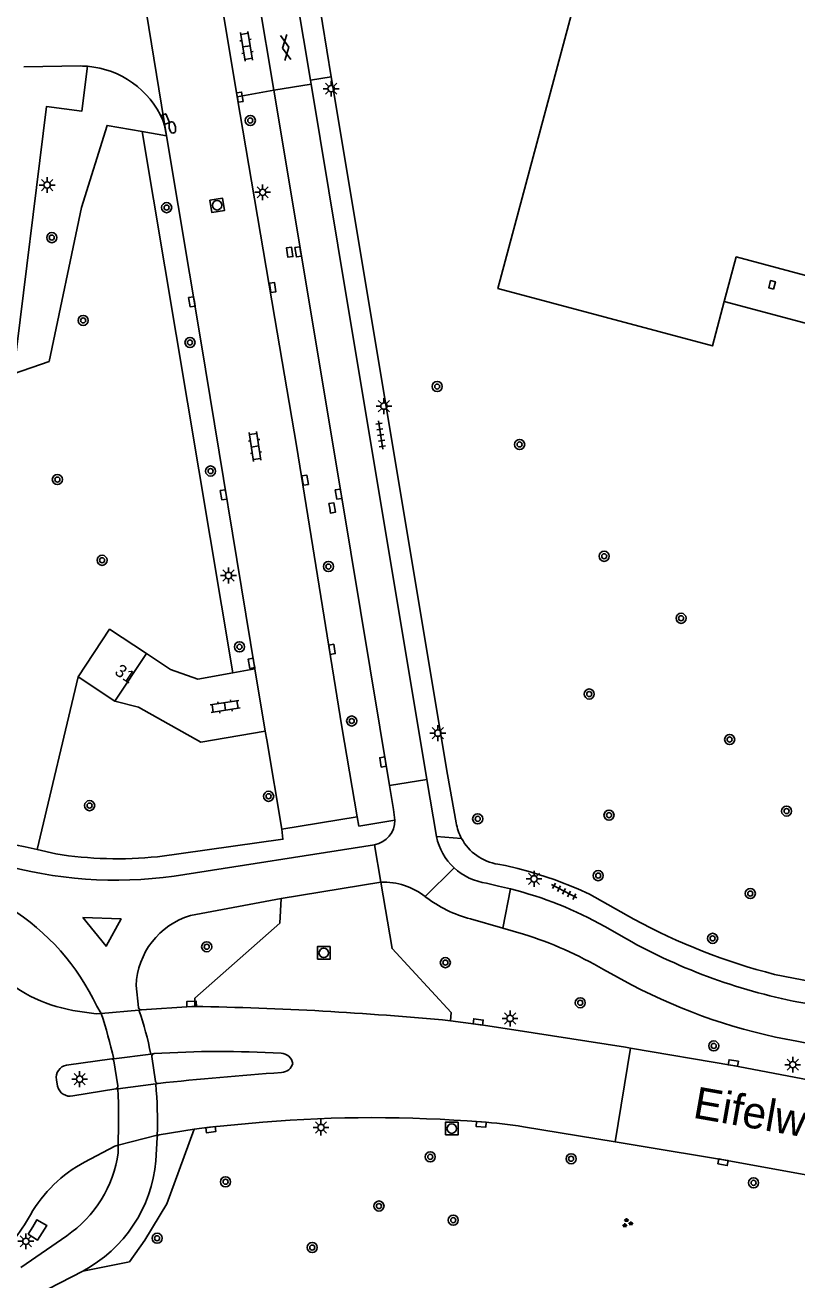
# Model space of a CAD drawing. Extents: x 132994 to 136000, y 393499 to 395512.
# Drawn here: x 133850.3 to 133911.3, y 394656.2 to 394755.4 of the extents above; entities that cross this region are included whole.
import ezdxf

# ---------------------------------------------------------------- set-up
doc = ezdxf.new("R2010")
doc.units = 0
for name, color, linetype in [('gg-anno-huisnummerreeks BGT', 7, 'Continuous'), ('gg-anno-openbare ruimte label', 7, 'Continuous'), ('gg-bbg-hoofdgebouw', 7, 'Continuous'), ('gg-bbg-onder overbouw', 7, 'Continuous'), ('gg-bbg-pand overbouw', 7, 'Continuous'), ('gg-bbg-pilaar onder overbouw', 7, 'Continuous'), ('gg-knt-verharding', 7, 'Continuous'), ('gg-knt-verharding nz', 7, 'Continuous'), ('gt-grn-groengrens', 7, 'Continuous'), ('gt-grn-weggrens', 7, 'Continuous'), ('gt-symb-boom', 7, 'Continuous'), ('gt-symb-brandkraan', 7, 'Continuous'), ('gt-symb-gesloten verharding', 7, 'Continuous'), ('gt-symb-groenvak', 7, 'Continuous'), ('gt-symb-klinker verharding', 7, 'Continuous'), ('gt-symb-kolk', 7, 'Continuous'), ('gt-symb-lichtmast', 7, 'Continuous'), ('gt-symb-rioolschacht', 7, 'Continuous'), ('gt-symb-tegel verharding', 7, 'Continuous')]:
    doc.layers.add(name, color=color, linetype=linetype)

# ---------------------------------------------------------------- blocks, each defined once
blk = doc.blocks.new('gt0-KL1')
at = {"layer": 'gt-symb-klinker verharding'}
for p, q in [((-1.15, 0.3), (1.15, 0.3)), ((-1, -0.3), (-1, 0.3)), ((-0.5, 0.3), (-0.5, 0.45)), ((0, -0.3), (0, 0.3)), ((0.5, 0.3), (0.5, 0.45)), ((1, -0.3), (1, 0.3)), ((-1.15, -0.3), (1.15, -0.3)), ((-0.5, -0.45), (-0.5, -0.3)), ((0.5, -0.45), (0.5, -0.3))]:
    blk.add_line(p, q, dxfattribs=at)
blk = doc.blocks.new('gt0-BOOM')
at = {"layer": 'gt-symb-boom'}
for radius in [0.4, 0.2]:
    blk.add_circle((0, 0), radius, dxfattribs=at)
blk = doc.blocks.new('gt0-LMAST')
at = {"layer": 'gt-symb-lichtmast'}
for p, q in [((-0.182, 0.173), (-0.447, 0.438)), ((-0.005, 0.246), (-0.005, 0.621)), ((0.172, 0.173), (0.437, 0.438)), ((-0.255, -0.004), (-0.63, -0.004)), ((-0.182, -0.181), (-0.447, -0.446)), ((-0.005, -0.254), (-0.005, -0.629)), ((0.437, -0.446), (0.172, -0.181)), ((0.245, -0.004), (0.62, -0.004))]:
    blk.add_line(p, q, dxfattribs=at)
blk.add_circle((-0.005, -0.004), 0.25, dxfattribs=at)
blk = doc.blocks.new('gt0-KOLK')
at = {"layer": 'gt-symb-kolk'}
blk.add_lwpolyline([(0, 0), (0.375, 0), (0.375, 0.4), (-0.375, 0.4), (-0.375, 0), (0, 0)], dxfattribs=at)
blk = doc.blocks.new('gt0-RS')
at = {"layer": 'gt-symb-rioolschacht'}
blk.add_lwpolyline([(-0.5, -0.5), (0.5, -0.5), (0.5, 0.5), (-0.5, 0.5)], close=True, dxfattribs=at)
blk.add_circle((0, 0), 0.375, dxfattribs=at)
blk = doc.blocks.new('gt0-BR')
at = {"layer": 'gt-symb-brandkraan'}
for centre, radius, start, end in [((-0.244, 0), 0.206, 107.56694, 252.43307), ((0.599, -2.664), 3, 106.89205, 107.56694), ((0, -0.691), 0.938, 73.10799, 106.89205), ((-0.599, -2.664), 3, 72.43309, 73.10799), ((0.244, 0), 0.206, 287.56695, 72.43309), ((0.599, 2.664), 3, 252.43307, 253.10797), ((0, 0.691), 0.938, 253.10797, 286.89206), ((-0.599, 2.664), 3, 286.89206, 287.56695)]:
    blk.add_arc(centre, radius, start, end, dxfattribs=at)
blk = doc.blocks.new('gt0-TEG1')
at = {"layer": 'gt-symb-tegel verharding'}
for p, q in [((-1.125, 0), (1.125, 0)), ((-0.9, -0.25), (-0.9, 0.25)), ((-0.45, -0.25), (-0.45, 0.25)), ((0, -0.25), (0, 0.25)), ((0.45, -0.25), (0.45, 0.25)), ((0.9, -0.25), (0.9, 0.25))]:
    blk.add_line(p, q, dxfattribs=at)
blk = doc.blocks.new('gt0-GESVH1')
at = {"layer": 'gt-symb-gesloten verharding'}
for p, q in [((-0.992, -0.261), (0.008, 0.239)), ((0.008, -0.261), (-0.992, 0.239)), ((0.008, 0.239), (1.008, -0.261)), ((1.008, 0.239), (0.008, -0.261))]:
    blk.add_line(p, q, dxfattribs=at)
blk = doc.blocks.new('gt0-GRVAK')
at = {"layer": 'gt-symb-groenvak'}
for p, q in [((-0.11, 0.189), (-0.228, 0.24)), ((-0.182, 0.153), (0.088, 0.153)), ((-0.091, 0.211), (-0.156, 0.322)), ((-0.047, 0.214), (-0.047, 0.393)), ((-0.004, 0.211), (0.061, 0.322)), ((0.015, 0.189), (0.133, 0.24)), ((0.262, -0.052), (0.197, 0.059)), ((0.305, -0.049), (0.305, 0.13)), ((0.349, -0.052), (0.414, 0.059)), ((-0.245, -0.228), (-0.363, -0.177)), ((-0.318, -0.264), (-0.047, -0.264)), ((-0.226, -0.206), (-0.291, -0.095)), ((-0.183, -0.203), (-0.183, -0.024)), ((-0.139, -0.206), (-0.074, -0.095)), ((-0.12, -0.228), (-0.002, -0.177)), ((0.243, -0.074), (0.125, -0.023)), ((0.17, -0.11), (0.441, -0.11)), ((0.368, -0.074), (0.486, -0.023))]:
    blk.add_line(p, q, dxfattribs=at)

msp = doc.modelspace()

# ---------------------------------------------------------------- linework, layer by layer
at = {"layer": 'gg-bbg-hoofdgebouw'}
for p, q in [((133859.849, 394705.7), (133857.359, 394701.94)), ((133857.359, 394701.94), (133854.439, 394703.87))]:
    msp.add_line(p, q, dxfattribs=at)
for points in [[(133895.161, 394762.598), (133887.654, 394734.562), (133904.61, 394730.031), (133905.554, 394733.543)], [(133854.439, 394703.87), (133856.929, 394707.63), (133859.849, 394705.7)]]:
    msp.add_lwpolyline(points, dxfattribs=at)
at = {"layer": 'gg-bbg-onder overbouw'}
msp.add_lwpolyline([(133905.554, 394733.543), (133906.499, 394737.061), (133945.912, 394726.508), (133944.968, 394722.981)], dxfattribs=at)
at = {"layer": 'gg-bbg-pand overbouw'}
msp.add_line((133944.968, 394722.981), (133905.554, 394733.543), dxfattribs=at)
at = {"layer": 'gg-bbg-pilaar onder overbouw'}
msp.add_lwpolyline([(133909.458, 394734.52), (133909.077, 394734.613), (133909.22, 394735.196), (133909.6, 394735.103), (133909.458, 394734.52)], dxfattribs=at)
at = {"layer": 'gg-knt-verharding'}
for p, q in [((133873.332, 394758.197), (133874.455, 394751.306)), ((133867.03, 394749.721), (133865.793, 394757.197)), ((133868.692, 394757.652), (133869.926, 394750.241)), ((133871.683, 394757.926), (133872.827, 394751.038)), ((133850.142, 394752.107), (133854.661, 394752.164)), ((133883.671, 394696.134), (133874.455, 394751.306)), ((133869.926, 394750.241), (133867.03, 394749.721)), ((133872.827, 394751.038), (133872.879, 394750.727)), ((133869.997, 394732.19), (133867.03, 394749.721)), ((133861.445, 394746.637), (133864.182, 394730.271)), ((133871.718, 394722.151), (133869.997, 394732.19)), ((133864.182, 394730.271), (133868.429, 394704.504)), ((133875.296, 394699.91), (133871.718, 394722.151)), ((133868.429, 394704.504), (133866.675, 394704.183)), ((133857.359, 394701.94), (133859.227, 394701.454)), ((133869.359, 394698.87), (133869.244, 394699.567)), ((133875.296, 394699.91), (133876.525, 394692.802)), ((133870.566, 394691.804), (133869.359, 394698.87)), ((133882.035, 394695.749), (133882.789, 394691.224)), ((133883.671, 394696.134), (133884.355, 394692.311)), ((133879.38, 394693.369), (133879.067, 394695.257)), ((133870.566, 394691.804), (133876.525, 394692.802)), ((133879.38, 394693.369), (133879.506, 394692.537)), ((133850.251, 394690.408), (133851.202, 394690.195)), ((133851.202, 394690.195), (133852.692, 394689.861)), ((133877.898, 394690.584), (133862.041, 394688.104)), ((133870.497, 394686.331), (133878.398, 394687.632)), ((133886.757, 394687.544), (133887.699, 394687.306)), ((133863.321, 394684.98), (133870.497, 394686.331)), ((133885.479, 394684.714), (133888.04, 394683.988)), ((133888.04, 394683.988), (133889.677, 394683.524)), ((133896.093, 394684.113), (133897.821, 394683.132)), ((133898.207, 394679.517), (133896.005, 394680.72)), ((133859.22, 394677.707), (133859.039, 394679.448)), ((133855.925, 394677.814), (133856.276, 394677.241)), ((133883.89, 394676.67), (133886.516, 394676.31)), ((133886.516, 394676.31), (133890.448, 394675.698)), ((133860.558, 394671.869), (133860.266, 394673.85)), ((133853.528, 394673.156), (133857.102, 394673.659)), ((133857.272, 394673.499), (133857.585, 394671.516)), ((133852.827, 394671.486), (133852.734, 394671.996)), ((133857.435, 394671.292), (133854.018, 394670.72)), ((133860.845, 394667.646), (133863.637, 394668.082)), ((133889.672, 394668.279), (133896.912, 394667.087)), ((133860.596, 394665.581), (133860.698, 394667.428)), ((133896.912, 394667.087), (133898.974, 394666.747)), ((133854.962, 394665.487), (133857.358, 394666.76)), ((133857.604, 394666.82), (133857.602, 394666.227)), ((133853.547, 394659.669), (133849.907, 394657.147)), ((133852.11, 394655.476), (133854.808, 394656.874))]:
    msp.add_line(p, q, dxfattribs=at)
for points in [[(133855.197, 394752.14), (133854.74, 394748.592), (133851.938, 394748.961), (133849.337, 394727.82)], [(133879.067, 394695.257), (133875.244, 394718.336), (133869.926, 394750.241)], [(133872.879, 394750.727), (133874.993, 394738), (133882.035, 394695.749)], [(133861.149, 394747.891), (133861.285, 394747.47), (133861.445, 394746.637)], [(133866.675, 394704.183), (133863.922, 394703.68), (133861.751, 394704.429), (133859.849, 394705.7)], [(133859.227, 394701.454), (133864.144, 394698.705), (133869.244, 394699.567)], [(133879.506, 394692.537), (133876.653, 394692.065), (133876.525, 394692.802)], [(133860.716, 394689.639), (133870.641, 394691.019), (133870.566, 394691.804)], [(133898.391, 394684.695), (133894.881, 394686.68), (133893.968, 394687.086), (133892.103, 394687.834), (133890.202, 394688.442), (133889.234, 394688.713), (133888.255, 394688.93), (133887.648, 394689.041)], [(133883.89, 394676.67), (133883.949, 394677.319), (133879.273, 394682.374), (133878.398, 394687.632)], [(133870.497, 394686.331), (133870.412, 394684.384), (133863.67, 394678.444), (133863.667, 394677.798)], [(133909.53, 394680.33), (133915.53, 394679.17), (133923.636, 394677.446)], [(133859.462, 394677.526), (133863.451, 394677.792), (133863.667, 394677.798)], [(133854.017, 394677.485), (133855.876, 394677.22), (133856.276, 394677.241)], [(133890.448, 394675.698), (133897.734, 394674.566), (133898.133, 394674.498)], [(133931.433, 394670.924), (133924.415, 394672.467), (133911.297, 394675.045)], [(133898.133, 394674.498), (133906.235, 394673.127), (133922.157, 394670.091), (133923.122, 394669.888)], [(133863.637, 394668.082), (133864.847, 394668.247), (133869.068, 394668.657)], [(133921.519, 394662.544), (133912.592, 394664.389), (133905.496, 394665.68), (133898.974, 394666.747)], [(133850.489, 394659.796), (133850.863, 394660.368), (133851.19, 394660.934), (133851.958, 394660.488), (133851.223, 394659.305), (133850.489, 394659.796)]]:
    msp.add_lwpolyline(points, dxfattribs=at)
for centre, radius, start, end in [((133854.601, 394744.827), 7.337, 85.34091, 89.53155), ((133854.604, 394745.015), 7.149, 23.7168, 85.23881), ((133877.525, 394692.529), 1.981, 280.84252, 0.2249), ((133888.292, 394692.968), 3.991, 189.46735, 208.15735), ((133841.985, 394654.441), 36.904, 77.05685, 83.89002), ((133887.373, 394692.187), 4.684, 191.85862, 227.14052), ((133888.274, 394692.966), 3.974, 208.25969, 260.94444), ((133857.541, 394719.989), 30.515, 260.85746, 275.97295), ((133857.418, 394720.691), 32.913, 253.62995, 278.07403), ((133887.371, 394692.186), 4.682, 227.15161, 262.46118), ((133878.573, 394682.274), 5.361, 51.64733, 91.87588), ((133881.274, 394657.332), 30.655, 76.08285, 77.90144), ((133881.501, 394658.388), 29.575, 60.43722, 76.01835), ((133888.022, 394694.385), 10, 232.2543, 255.27062), ((133839.262, 394669.996), 18.406, 25.13507, 57.92871), ((133865.042, 394679.225), 6.007, 106.64925, 177.868), ((133921.714, 394727.818), 49.026, 241.59314, 255.60977), ((133879.7, 394652.465), 32.622, 60.0117, 72.19108), ((133920.165, 394722.971), 45.678, 240.71359, 259.59396), ((133856.165, 394689.36), 12.067, 225.9806, 259.74876), ((133919.125, 394719.354), 44.995, 242.29575, 259.98034), ((133859.242, 394416.625), 261.21, 84.58552, 89.0294), ((133859.443, 394677.753), 0.228, 191.73192, 274.67996), ((133860.487, 394673.848), 0.221, 100.36693, 179.44767), ((133865.76, 394591.367), 82.869, 86.72307, 93.676), ((133870.458, 394673.109), 0.992, 10.51218, 87.743), ((133853.701, 394672.186), 0.986, 100.12833, 191.08973), ((133857.073, 394673.458), 0.203, 11.69825, 81.77316), ((133870.476, 394673.571), 0.997, 273.71423, 343.63672), ((133860.761, 394671.911), 0.207, 191.68698, 271.99857), ((133886.994, 394432.979), 240.161, 93.92824, 96.26923), ((133853.806, 394671.699), 1.002, 192.29899, 282.20625), ((133857.362, 394671.503), 0.224, 289.1067, 3.27738), ((133877.762, 394559.612), 109.391, 85.52134, 94.55844), ((133883.521, 394629.898), 38.871, 80.89522, 85.8944), ((133860.907, 394667.445), 0.21, 107.28894, 184.72654), ((133848.222, 394667.495), 9.466, 304.23625, 352.30437), ((133860.046, 394655.959), 10.799, 118.08516, 150.22042), ((133849.694, 394666.551), 10.946, 297.85693, 354.91492), ((133836.038, 394669.632), 16.829, 313.60544, 330.41373)]:
    msp.add_arc(centre, radius, start, end, dxfattribs=at)
at = {"layer": 'gg-knt-verharding nz'}
for p, q in [((133868.429, 394704.504), (133869.244, 394699.567)), ((133856.276, 394677.241), (133859.247, 394677.507)), ((133859.247, 394677.507), (133859.462, 394677.526)), ((133857.26, 394673.663), (133860.189, 394674.036)), ((133860.189, 394674.036), (133860.447, 394674.065)), ((133857.102, 394673.659), (133857.26, 394673.663)), ((133857.435, 394671.292), (133857.597, 394671.295)), ((133857.597, 394671.295), (133860.581, 394671.666)), ((133860.581, 394671.666), (133860.768, 394671.704)), ((133857.604, 394666.82), (133860.695, 394667.624)), ((133860.695, 394667.624), (133860.845, 394667.646)), ((133857.358, 394666.76), (133857.604, 394666.82))]:
    msp.add_line(p, q, dxfattribs=at)
msp.add_lwpolyline([(133854.829, 394684.825), (133856.653, 394682.561), (133857.845, 394684.723), (133854.829, 394684.825)], dxfattribs=at)
for centre, radius, start, end in [((133815.11, 394663.995), 43.245, 12.91797, 17.83603), ((133837.909, 394669.853), 22.67, 10.63409, 19.73363), ((133809.017, 394668.982), 48.635, 357.45277, 2.72648), ((133830.603, 394668.798), 30.115, 357.76601, 5.46506)]:
    msp.add_arc(centre, radius, start, end, dxfattribs=at)
at = {"layer": 'gt-grn-groengrens'}
for p, q in [((133866.675, 394704.183), (133859.511, 394746.974)), ((133861.445, 394746.637), (133859.511, 394746.974)), ((133854.439, 394703.87), (133851.202, 394690.195))]:
    msp.add_line(p, q, dxfattribs=at)
for points in [[(133859.511, 394746.974), (133856.733, 394747.459), (133854.701, 394740.976), (133852.151, 394728.805), (133849.337, 394727.82)], [(133854.808, 394656.874), (133858.499, 394657.604), (133859.733, 394659.307), (133861.452, 394662.184), (133862.435, 394664.863), (133863.637, 394668.082)]]:
    msp.add_lwpolyline(points, dxfattribs=at)
at = {"layer": 'gt-grn-weggrens'}
for p, q in [((133858.722, 394763.275), (133861.445, 394746.637)), ((133874.455, 394751.306), (133872.827, 394751.038)), ((133869.926, 394750.241), (133872.879, 394750.727)), ((133882.035, 394695.749), (133879.067, 394695.257)), ((133882.789, 394691.224), (133884.773, 394691.084)), ((133878.398, 394687.632), (133877.898, 394690.584)), ((133881.9, 394686.478), (133884.187, 394688.753)), ((133888.04, 394683.988), (133888.647, 394687.087)), ((133898.133, 394674.498), (133896.912, 394667.087))]:
    msp.add_line(p, q, dxfattribs=at)

# ---------------------------------------------------------------- block references
at = {"layer": 'gt-symb-boom'}
for p in [(133868.065, 394747.854), (133861.448, 394740.964), (133852.362, 394738.591), (133854.845, 394732.047), (133863.294, 394730.301), (133882.847, 394726.817), (133889.367, 394722.236), (133864.922, 394720.135), (133852.803, 394719.46), (133856.341, 394713.077), (133896.055, 394713.394), (133874.244, 394712.583), (133902.136, 394708.491), (133867.21, 394706.232), (133894.872, 394702.502), (133876.082, 394700.369), (133905.978, 394698.905), (133869.513, 394694.414), (133855.355, 394693.677), (133910.482, 394693.245), (133886.049, 394692.632), (133896.435, 394692.924), (133895.582, 394688.139), (133907.612, 394686.723), (133864.616, 394682.517), (133904.632, 394683.182), (133883.49, 394681.26), (133894.162, 394678.089), (133904.718, 394674.675), (133882.296, 394665.907), (133893.438, 394665.754), (133866.108, 394663.934), (133907.87, 394663.85), (133878.242, 394662.015), (133884.117, 394660.898), (133860.693, 394659.466), (133872.965, 394658.731)]:
    msp.add_blockref('gt0-BOOM', p, dxfattribs=at)
at = {"layer": 'gt-symb-brandkraan', "rotation": -77.33201678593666}
msp.add_blockref('gt0-BR', (133861.898, 394747.305), dxfattribs=at)
at = {"layer": 'gt-symb-gesloten verharding', "rotation": -80.4434723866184}
msp.add_blockref('gt0-GESVH1', (133870.874, 394753.633), dxfattribs=at)
at = {"layer": 'gt-symb-groenvak'}
msp.add_blockref('gt0-GRVAK', (133897.863, 394660.672), dxfattribs=at)
at = {"layer": 'gt-symb-klinker verharding'}
for p, rotation in [((133867.764, 394753.719), 99.2079690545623), ((133868.438, 394722.078), 98.56758990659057), ((133866.069, 394701.518), 8.859429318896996)]:
    msp.add_blockref('gt0-KL1', p, dxfattribs=dict(at, rotation=rotation))
at = {"layer": 'gt-symb-kolk'}
for p, rotation in [((133867.039, 394749.666), -80.20785375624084), ((133861.149, 394747.891), -68.10268805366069), ((133870.978, 394737.404), -80.6789392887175), ((133872.047, 394737.506), 99.44347491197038), ((133869.639, 394734.616), -80.67893928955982), ((133863.642, 394733.546), 99.32106071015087), ((133872.2, 394719.377), -80.62242087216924), ((133866.149, 394718.286), 99.37757912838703), ((133875.244, 394718.336), 99.44347491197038), ((133874.342, 394717.187), -81.54573827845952), ((133874.327, 394706.002), -80.97080115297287), ((133868.353, 394704.965), 99.37757912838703), ((133878.753, 394697.161), 99.37757912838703), ((133863.43, 394677.791), 1.791674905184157), ((133886.06, 394676.372), -7.5834448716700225), ((133906.235, 394673.127), -9.613025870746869), ((133864.907, 394668.253), -172.31843017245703), ((133886.34, 394668.666), 175.87298911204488), ((133905.496, 394665.68), 169.69002960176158)]:
    msp.add_blockref('gt0-KOLK', p, dxfattribs=dict(at, rotation=rotation))
at = {"layer": 'gt-symb-lichtmast'}
for p in [(133874.46, 394750.373), (133851.998, 394742.751), (133869.041, 394742.178), (133878.636, 394725.273), (133866.344, 394711.875), (133882.905, 394699.415), (133890.513, 394687.887), (133888.617, 394676.85), (133910.974, 394673.197), (133854.57, 394672.053), (133873.66, 394668.228), (133850.32, 394659.231)]:
    msp.add_blockref('gt0-LMAST', p, dxfattribs=at)
at = {"layer": 'gt-symb-rioolschacht', "rotation": -80.67893928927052}
msp.add_blockref('gt0-RS', (133865.44, 394741.149), dxfattribs=at)
at = {"layer": 'gt-symb-rioolschacht'}
for p in [(133873.87, 394682.032), (133883.994, 394668.138)]:
    msp.add_blockref('gt0-RS', p, dxfattribs=at)
at = {"layer": 'gt-symb-tegel verharding'}
for p, rotation in [((133878.378, 394722.983), 98.62422873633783), ((133892.887, 394686.906), -28.230901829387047)]:
    msp.add_blockref('gt0-TEG1', p, dxfattribs=dict(at, rotation=rotation))

# ---------------------------------------------------------------- texts
at = {"layer": 'gg-anno-huisnummerreeks BGT'}
msp.add_text('31', height=1, rotation=326.5, dxfattribs=at).set_placement((133857.262, 394704.109))
at = {"layer": 'gg-anno-openbare ruimte label'}
msp.add_text('Eifelweg', height=2.5, rotation=350, dxfattribs=at).set_placement((133902.997, 394669.011))

doc.saveas('drawing.dxf')
